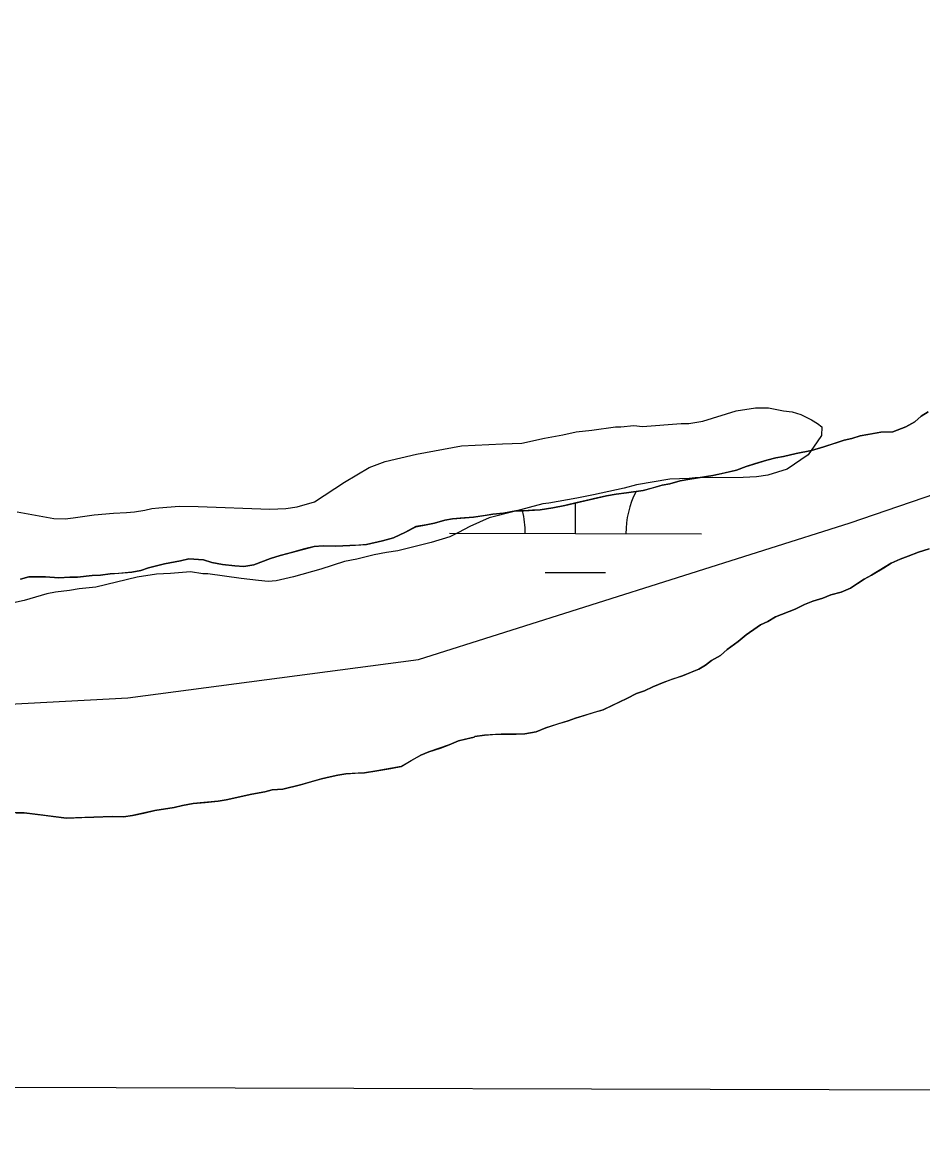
# Model space of a CAD drawing. Extents: x 3161514 to 3199414, y 831166 to 856601.
# Drawn here: x 3189761.6 to 3190119.1, y 836546.1 to 836989.4 of the extents above; entities that cross this region are included whole.
import ezdxf

# ---------------------------------------------------------------- set-up
doc = ezdxf.new("R2010")
doc.units = 0
for name, color, linetype in [('V-GRID-FRAM', 7, 'Continuous'), ('V-ROAD-CNTR', 7, 'Continuous'), ('V-SITE-VEGE', 7, 'Continuous'), ('V-TOPO-SHOR', 7, 'Continuous'), ('V-WETL-SWMP', 7, 'Continuous')]:
    doc.layers.add(name, color=color, linetype=linetype)

msp = doc.modelspace()

# ---------------------------------------------------------------- linework, layer by layer
at = {"layer": 'V-GRID-FRAM'}
msp.add_lwpolyline([(3165761.05, 854820.03), (3197144.33, 854733.31), (3197102.01, 836546.11), (3165702.85, 836632.88), (3165761.05, 854820.03)], dxfattribs=at)
at = {"layer": 'V-ROAD-CNTR'}
msp.add_lwpolyline([(3189394.53, 836716.01), (3189486.18, 836726.19), (3189577.82, 836726.19), (3189706.8, 836716.01), (3189803.54, 836721.1), (3189918.94, 836736.37), (3190090.35, 836790.68), (3190338.13, 836875.53), (3190551.97, 836906.08), (3190838.78, 836960.39), (3190942.3, 836980.76)], dxfattribs=at)
at = {"layer": 'V-SITE-VEGE'}
for p, q in [((3190031.88, 836831.08), (3190045.12, 836835.08)), ((3190045.12, 836835.08), (3190052.78, 836836.37)), ((3190052.78, 836836.37), (3190057.98, 836836.3)), ((3190057.98, 836836.3), (3190063.87, 836835.19)), ((3190063.87, 836835.19), (3190067.34, 836834.8)), ((3190067.34, 836834.8), (3190070.79, 836833.71)), ((3190070.79, 836833.71), (3190074.93, 836831.57)), ((3189987.75, 836827.47), (3189997.13, 836828.74)), ((3189997.13, 836828.74), (3189999.22, 836828.72)), ((3189999.22, 836828.72), (3190004.43, 836829.35)), ((3190004.43, 836829.35), (3190007.9, 836828.96)), ((3190007.9, 836828.96), (3190023.19, 836830.15)), ((3190023.19, 836830.15), (3190026.31, 836830.11)), ((3190026.31, 836830.11), (3190031.88, 836831.08)), ((3190074.93, 836831.57), (3190077.35, 836830.15)), ((3190077.35, 836830.15), (3190079.06, 836828.74)), ((3190079.06, 836828.74), (3190079.02, 836825.28)), ((3189959.9, 836822.28), (3189968.96, 836824.24)), ((3189968.96, 836824.24), (3189976.26, 836825.54)), ((3189976.26, 836825.54), (3189981.49, 836826.86)), ((3189981.49, 836826.86), (3189987.75, 836827.47)), ((3190079.02, 836825.28), (3190077.25, 836822.87)), ((3189918.19, 836817.95), (3189935.94, 836821.19)), ((3189935.94, 836821.19), (3189952.26, 836822.03)), ((3189952.26, 836822.03), (3189959.9, 836822.28)), ((3190077.25, 836822.87), (3190073.72, 836817.7)), ((3189905.66, 836814.98), (3189918.19, 836817.95)), ((3190073.72, 836817.7), (3190065.31, 836811.91)), ((3189889.58, 836806.85), (3189899.38, 836812.63)), ((3189899.38, 836812.63), (3189905.66, 836814.98)), ((3190065.31, 836811.91), (3190057.64, 836809.58)), ((3189877.68, 836799.02), (3189889.58, 836806.85)), ((3190018.74, 836807.99), (3190005.52, 836805.73)), ((3190026.38, 836808.24), (3190018.74, 836807.99)), ((3190028.81, 836808.55), (3190026.38, 836808.24)), ((3190047.91, 836808.66), (3190028.81, 836808.55)), ((3190053.12, 836808.94), (3190047.91, 836808.66)), ((3190057.64, 836809.58), (3190053.12, 836808.94)), ((3189988.46, 836801.78), (3189981.85, 836800.47)), ((3190000.64, 836804.4), (3189988.46, 836801.78)), ((3190005.52, 836805.73), (3190000.64, 836804.4)), ((3189815.85, 836796.68), (3189823.85, 836797.28)), ((3189823.85, 836797.28), (3189831.48, 836797.18)), ((3189870.71, 836797.03), (3189877.68, 836799.02)), ((3189968.28, 836798.21), (3189957.48, 836795.23)), ((3189970.71, 836798.53), (3189968.28, 836798.21)), ((3189981.85, 836800.47), (3189970.71, 836798.53)), ((3189759.59, 836794.97), (3189774.14, 836792.35)), ((3189781.78, 836792.6), (3189790.13, 836793.89)), ((3189790.13, 836793.89), (3189797.77, 836794.48)), ((3189797.77, 836794.48), (3189802.99, 836794.77)), ((3189802.99, 836794.77), (3189806.11, 836795.07)), ((3189806.11, 836795.07), (3189810.29, 836795.71)), ((3189810.29, 836795.71), (3189813.08, 836796.37)), ((3189813.08, 836796.37), (3189815.85, 836796.68)), ((3189831.48, 836797.18), (3189859.94, 836796.12)), ((3189859.94, 836796.12), (3189866.19, 836796.39)), ((3189866.19, 836796.39), (3189870.71, 836797.03)), ((3189957.48, 836795.23), (3189947.03, 836792.58)), ((3189774.14, 836792.35), (3189778.65, 836792.3)), ((3189778.65, 836792.3), (3189781.78, 836792.6)), ((3189939.35, 836789.21), (3189934.81, 836786.84)), ((3189947.03, 836792.58), (3189939.35, 836789.21)), ((3189931.31, 836785.15), (3189923.99, 836782.81)), ((3189934.81, 836786.84), (3189931.31, 836785.15)), ((3189923.99, 836782.81), (3189910.76, 836779.51)), ((3189889.53, 836775.26), (3189880.12, 836772.26)), ((3189894.4, 836776.24), (3189889.53, 836775.26)), ((3189901.36, 836777.89), (3189894.4, 836776.24)), ((3189906.24, 836778.87), (3189901.36, 836777.89)), ((3189910.76, 836779.51), (3189906.24, 836778.87)), ((3189828.38, 836771.18), (3189820.38, 836770.59)), ((3189833.23, 836770.42), (3189828.38, 836771.18)), ((3189880.12, 836772.26), (3189869.31, 836769.27)), ((3189807.17, 836769.02), (3189790.81, 836765.06)), ((3189814.83, 836770.31), (3189807.17, 836769.02)), ((3189820.38, 836770.59), (3189814.83, 836770.31)), ((3189835.31, 836770.4), (3189833.23, 836770.42)), ((3189848.48, 836768.5), (3189835.31, 836770.4)), ((3189855.41, 836767.71), (3189848.48, 836768.5)), ((3189859.22, 836767.32), (3189855.41, 836767.71)), ((3189862.35, 836767.62), (3189859.22, 836767.32)), ((3189869.31, 836769.27), (3189862.35, 836767.62)), ((3189771.33, 836762.53), (3189762.27, 836759.87)), ((3189774.81, 836763.18), (3189771.33, 836762.53)), ((3189780.37, 836763.81), (3189774.81, 836763.18)), ((3189784.2, 836764.45), (3189780.37, 836763.81)), ((3189790.81, 836765.06), (3189784.2, 836764.45)), ((3189762.27, 836759.87), (3189758.09, 836758.88))]:
    msp.add_line(p, q, dxfattribs=at)
at = {"layer": 'V-TOPO-SHOR'}
for points in [[(3190121.37, 836834.73), (3190118.56, 836832.99), (3190115.99, 836830.74), (3190112.42, 836828.76), (3190107.32, 836826.79), (3190102.5, 836826.6), (3190098.18, 836825.89), (3190094.37, 836825.18), (3190091.06, 836824.21), (3190088, 836823.49), (3190084.44, 836822.27), (3190079.85, 836820.8), (3190075.02, 836819.34), (3190068.92, 836818.15), (3190063.83, 836816.95), (3190060.78, 836816.48), (3190057.22, 836815.51), (3190052.38, 836814.05), (3190049.07, 836813.08), (3190045.25, 836811.6), (3190040.16, 836810.4), (3190035.84, 836809.44)], [(3190035.84, 836809.44), (3190026.69, 836808.04), (3190022.88, 836807.33), (3190018.8, 836806.11), (3190015.75, 836805.64), (3190011.68, 836804.43), (3190008.12, 836803.45), (3190001.51, 836802.52), (3189997.45, 836802.07), (3189993.64, 836801.36), (3189988.3, 836800.16), (3189984.99, 836799.44), (3189981.94, 836798.71), (3189977.1, 836797.51), (3189972.27, 836796.56), (3189967.19, 836795.86), (3189964.15, 836795.65), (3189960.59, 836795.44), (3189957.55, 836795.47), (3189952.72, 836794.53), (3189948.4, 836794.07), (3189945.35, 836793.6), (3189940.78, 836792.9), (3189935.45, 836792.46), (3189932.4, 836792.25), (3189929.35, 836791.78), (3189925.28, 836790.56), (3189921.97, 836789.84), (3189917.91, 836789.14), (3189913.82, 836786.9), (3189908.98, 836784.68), (3189904.65, 836783.47), (3189898.29, 836782.03), (3189895.25, 836781.81), (3189891.69, 836781.61), (3189886.11, 836781.42), (3189881.04, 836781.49), (3189877.48, 836781.28), (3189873.67, 836780.31), (3189867.56, 836778.62), (3189864, 836777.65), (3189860.18, 836776.43), (3189853.55, 836773.97), (3189849.49, 836773.27), (3189845.94, 836773.57), (3189841.13, 836774.13), (3189836.83, 836774.95), (3189833.54, 836776.01), (3189827.72, 836776.33), (3189824.41, 836775.62), (3189818.06, 836774.43), (3189811.7, 836772.73), (3189808.64, 836771.76), (3189805.08, 836771.04), (3189799.75, 836770.6), (3189796.45, 836770.39), (3189792.64, 836769.93), (3189789.34, 836769.72), (3189783.5, 836769.04), (3189780.45, 836769.07), (3189776.14, 836768.88), (3189770.82, 836769.2), (3189767.77, 836769.23), (3189764.23, 836769.28), (3189760.92, 836768.31)], [(3189759.04, 836675.53), (3189762.25, 836675.49), (3189769.99, 836674.59), (3189774, 836674), (3189779.07, 836673.4), (3189785.23, 836673.59), (3189790.04, 836673.8), (3189797.27, 836673.98), (3189801.81, 836673.92), (3189805.3, 836674.41), (3189809.86, 836675.42), (3189814.15, 836676.44), (3189821.92, 836677.67), (3189825.14, 836678.44), (3189829.43, 836679.18), (3189834.25, 836679.66), (3189839.34, 836680.13), (3189842.56, 836680.62), (3189852.75, 836682.9), (3189857.85, 836683.9), (3189860.8, 836684.67), (3189865.08, 836684.88), (3189872.06, 836686.67), (3189876.62, 836687.95), (3189880.38, 836688.97), (3189883.87, 836689.73), (3189886.82, 836690.49), (3189890.04, 836690.98), (3189893.79, 836691.21), (3189897.53, 836691.43), (3189902.36, 836692.17), (3189907.99, 836693.16), (3189912.01, 836693.92), (3189916.05, 836696.27), (3189919.82, 836698.36), (3189923.05, 836699.66), (3189927.62, 836701.21), (3189931.11, 836702.5), (3189934.87, 836704.06), (3189938.09, 836704.82), (3189941.05, 836705.58), (3189941.32, 836705.85), (3189945.07, 836706.33), (3189948.28, 836706.56), (3189951.76, 836706.79), (3189957.65, 836706.71), (3189961.12, 836706.93), (3189965.68, 836707.68), (3189969.45, 836709.23), (3189974.28, 836710.78), (3189978.31, 836712.06), (3189981.27, 836713.09), (3189984.76, 836714.12), (3189988.78, 836715.41), (3189992.27, 836716.43), (3189996.58, 836718.52), (3190001.69, 836720.86), (3190005.46, 836722.95), (3190008.69, 836723.98), (3190011.92, 836725.54), (3190016.49, 836727.36), (3190019.98, 836728.65), (3190023.74, 836729.94), (3190026.97, 836731.24), (3190030.2, 836732.53), (3190032.89, 836734.1), (3190035.32, 836735.95), (3190038.83, 836738.04), (3190041.53, 836740.42), (3190045.85, 836743.57), (3190049.1, 836746.2), (3190052.06, 836748.31), (3190054.76, 836750.15), (3190057.72, 836751.44), (3190060.69, 836753.28), (3190068.48, 836756.39), (3190072.25, 836758.21), (3190075.48, 836759.51), (3190079.5, 836760.8), (3190082.73, 836762.09), (3190086.76, 836763.11), (3190090.52, 836764.67), (3190093.22, 836766.51), (3190095.92, 836768.34), (3190098.88, 836769.91), (3190103.73, 836772.79), (3190106.7, 836774.63), (3190110.2, 836776.19), (3190113.42, 836777.48), (3190117.46, 836779.04), (3190121.75, 836780.32)]]:
    msp.add_lwpolyline(points, dxfattribs=at)
at = {"layer": 'V-WETL-SWMP'}
for p, q in [((3190115.99, 836830.74), (3190118.55, 836832.99)), ((3190118.55, 836832.99), (3190121.37, 836834.73)), ((3190107.32, 836826.79), (3190112.41, 836828.75)), ((3190112.41, 836828.75), (3190115.99, 836830.74)), ((3190088, 836823.49), (3190091.06, 836824.21)), ((3190091.06, 836824.21), (3190094.36, 836825.18)), ((3190094.36, 836825.18), (3190102.5, 836826.6)), ((3190102.5, 836826.6), (3190107.32, 836826.79)), ((3190075.02, 836819.34), (3190079.85, 836820.8)), ((3190079.85, 836820.8), (3190088, 836823.49)), ((3190049.07, 836813.08), (3190057.22, 836815.51)), ((3190057.22, 836815.51), (3190060.78, 836816.48)), ((3190060.78, 836816.48), (3190063.83, 836816.95)), ((3190063.83, 836816.95), (3190068.91, 836818.15)), ((3190068.91, 836818.15), (3190075.02, 836819.34)), ((3190035.84, 836809.44), (3190045.25, 836811.6)), ((3190045.25, 836811.6), (3190049.07, 836813.08)), ((3190018.8, 836806.11), (3190022.88, 836807.32)), ((3190022.88, 836807.32), (3190026.69, 836808.04)), ((3190026.69, 836808.04), (3190035.84, 836809.44)), ((3189993.64, 836801.36), (3189997.45, 836802.07)), ((3189997.45, 836802.07), (3190001.51, 836802.52)), ((3190001.51, 836802.52), (3190008.12, 836803.45)), ((3190008.12, 836803.45), (3190015.75, 836805.64)), ((3190015.75, 836805.64), (3190018.8, 836806.11)), ((3189972.27, 836796.56), (3189977.1, 836797.51)), ((3189977.1, 836797.51), (3189984.99, 836799.44)), ((3189981.29, 836786.4), (3189981.33, 836798.54)), ((3189984.99, 836799.44), (3189993.64, 836801.36)), ((3189932.4, 836792.24), (3189940.78, 836792.9)), ((3189940.78, 836792.9), (3189948.4, 836794.07)), ((3189948.4, 836794.07), (3189952.72, 836794.52)), ((3189952.72, 836794.52), (3189957.55, 836795.47)), ((3189957.55, 836795.47), (3189960.59, 836795.44)), ((3189960.59, 836795.44), (3189967.19, 836795.86)), ((3189967.19, 836795.86), (3189972.27, 836796.56)), ((3189913.82, 836786.9), (3189917.91, 836789.13)), ((3189917.91, 836789.13), (3189921.97, 836789.84)), ((3189921.97, 836789.84), (3189925.28, 836790.56)), ((3189925.28, 836790.56), (3189929.35, 836791.78)), ((3189929.35, 836791.78), (3189932.4, 836792.24)), ((3189904.65, 836783.47), (3189908.97, 836784.68)), ((3189908.97, 836784.68), (3189913.82, 836786.9)), ((3189931.29, 836786.53), (3190031.29, 836786.26)), ((3189864, 836777.65), (3189877.48, 836781.28)), ((3189877.48, 836781.28), (3189881.04, 836781.49)), ((3189881.04, 836781.49), (3189886.11, 836781.42)), ((3189886.11, 836781.42), (3189891.69, 836781.6)), ((3189891.69, 836781.6), (3189898.29, 836782.03)), ((3189898.29, 836782.03), (3189904.65, 836783.47)), ((3190121.75, 836780.32), (3190117.45, 836779.04)), ((3189818.05, 836774.43), (3189824.41, 836775.61)), ((3189824.41, 836775.61), (3189827.72, 836776.33)), ((3189827.72, 836776.33), (3189833.54, 836776)), ((3189833.54, 836776), (3189836.83, 836774.95)), ((3189853.55, 836773.97), (3189860.18, 836776.43)), ((3189860.18, 836776.43), (3189864, 836777.65)), ((3190110.2, 836776.19), (3190106.7, 836774.63)), ((3190113.42, 836777.48), (3190110.2, 836776.19)), ((3190117.45, 836779.04), (3190113.42, 836777.48)), ((3189796.45, 836770.39), (3189805.08, 836771.04)), ((3189805.08, 836771.04), (3189808.64, 836771.76)), ((3189808.64, 836771.76), (3189811.69, 836772.73)), ((3189811.69, 836772.73), (3189818.05, 836774.43)), ((3189836.83, 836774.95), (3189841.13, 836774.13)), ((3189841.13, 836774.13), (3189845.94, 836773.56)), ((3189845.94, 836773.56), (3189849.49, 836773.27)), ((3189849.49, 836773.27), (3189853.55, 836773.97)), ((3189969.25, 836771), (3189993.25, 836770.93)), ((3190106.7, 836774.63), (3190098.88, 836769.91)), ((3189760.92, 836768.31), (3189764.22, 836769.28)), ((3189764.22, 836769.28), (3189770.82, 836769.19)), ((3189770.82, 836769.19), (3189776.14, 836768.87)), ((3189776.14, 836768.87), (3189780.45, 836769.07)), ((3189780.45, 836769.07), (3189783.5, 836769.03)), ((3189783.5, 836769.03), (3189789.34, 836769.72)), ((3189789.34, 836769.72), (3189792.64, 836769.93)), ((3189792.64, 836769.93), (3189796.45, 836770.39)), ((3190095.92, 836768.34), (3190090.52, 836764.67)), ((3190098.88, 836769.91), (3190095.92, 836768.34)), ((3190082.73, 836762.09), (3190079.51, 836760.8)), ((3190086.76, 836763.11), (3190082.73, 836762.09)), ((3190090.52, 836764.67), (3190086.76, 836763.11)), ((3190072.25, 836758.21), (3190068.48, 836756.39)), ((3190075.48, 836759.51), (3190072.25, 836758.21)), ((3190079.51, 836760.8), (3190075.48, 836759.51)), ((3190060.69, 836753.28), (3190057.72, 836751.44)), ((3190068.48, 836756.39), (3190060.69, 836753.28)), ((3190054.76, 836750.14), (3190049.09, 836746.2)), ((3190057.72, 836751.44), (3190054.76, 836750.14)), ((3190049.09, 836746.2), (3190045.85, 836743.57)), ((3190041.53, 836740.41), (3190038.83, 836738.04)), ((3190045.85, 836743.57), (3190041.53, 836740.41)), ((3190035.32, 836735.95), (3190032.89, 836734.1)), ((3190038.83, 836738.04), (3190035.32, 836735.95)), ((3190030.2, 836732.53), (3190023.74, 836729.94)), ((3190032.89, 836734.1), (3190030.2, 836732.53)), ((3190016.49, 836727.36), (3190011.92, 836725.54)), ((3190023.74, 836729.94), (3190016.49, 836727.36)), ((3190005.46, 836722.95), (3190001.69, 836720.86)), ((3190008.69, 836723.98), (3190005.46, 836722.95)), ((3190011.92, 836725.54), (3190008.69, 836723.98)), ((3190001.69, 836720.86), (3189992.27, 836716.43)), ((3189981.26, 836713.09), (3189978.31, 836712.06)), ((3189992.27, 836716.43), (3189981.26, 836713.09)), ((3189969.45, 836709.23), (3189965.68, 836707.68)), ((3189978.31, 836712.06), (3189969.45, 836709.23)), ((3189941.05, 836705.58), (3189934.87, 836704.06)), ((3189941.32, 836705.85), (3189941.05, 836705.58)), ((3189945.07, 836706.33), (3189941.32, 836705.85)), ((3189951.76, 836706.78), (3189945.07, 836706.33)), ((3189957.64, 836706.71), (3189951.76, 836706.78)), ((3189961.12, 836706.93), (3189957.64, 836706.71)), ((3189965.68, 836707.68), (3189961.12, 836706.93)), ((3189931.11, 836702.5), (3189923.05, 836699.66)), ((3189934.87, 836704.06), (3189931.11, 836702.5)), ((3189919.82, 836698.36), (3189912.01, 836693.91)), ((3189923.05, 836699.66), (3189919.82, 836698.36)), ((3189890.04, 836690.98), (3189886.82, 836690.49)), ((3189897.53, 836691.42), (3189890.04, 836690.98)), ((3189902.36, 836692.16), (3189897.53, 836691.42)), ((3189912.01, 836693.91), (3189902.36, 836692.16)), ((3189872.06, 836686.67), (3189865.08, 836684.88)), ((3189880.38, 836688.97), (3189872.06, 836686.67)), ((3189883.87, 836689.73), (3189880.38, 836688.97)), ((3189886.82, 836690.49), (3189883.87, 836689.73)), ((3189852.75, 836682.9), (3189842.56, 836680.62)), ((3189857.85, 836683.9), (3189852.75, 836682.9)), ((3189860.8, 836684.67), (3189857.85, 836683.9)), ((3189865.08, 836684.88), (3189860.8, 836684.67)), ((3189821.92, 836677.67), (3189814.15, 836676.44)), ((3189825.14, 836678.44), (3189821.92, 836677.67)), ((3189829.43, 836679.18), (3189825.14, 836678.44)), ((3189839.34, 836680.13), (3189829.43, 836679.18)), ((3189842.56, 836680.62), (3189839.34, 836680.13)), ((3189762.25, 836675.49), (3189753.15, 836675.61)), ((3189779.07, 836673.4), (3189762.25, 836675.49)), ((3189797.27, 836673.98), (3189779.07, 836673.4)), ((3189801.81, 836673.92), (3189797.27, 836673.98)), ((3189805.3, 836674.41), (3189801.81, 836673.92)), ((3189814.15, 836676.44), (3189805.3, 836674.41))]:
    msp.add_line(p, q, dxfattribs=at)
for centre, start, end in [((3190036.54, 836786.72), 152.3822, 180.6135), ((3189926.05, 836787.02), 359.0699, 13.8149)]:
    msp.add_arc(centre, 35.25, start, end, dxfattribs=at)

doc.saveas('drawing.dxf')
